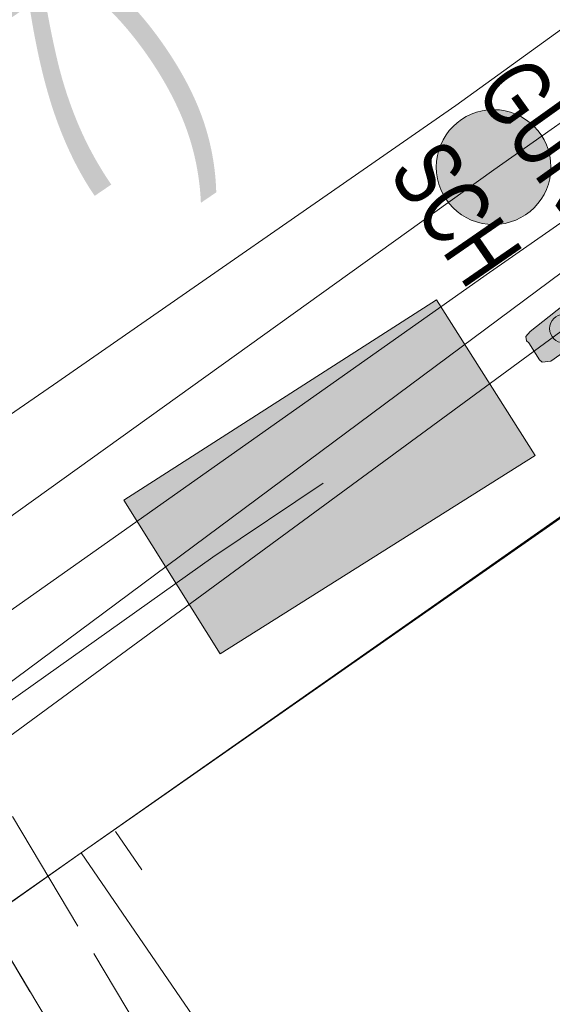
# Model space of a CAD drawing. Header units: metres. Extents: x -740 to 758, y -633 to 854.
# Tile 639 of 656: x 97.82 to 101.3, y -161.28 to -154.85. Entities that reach past the tile are written whole.
import ezdxf

# ---------------------------------------------------------------- set-up
doc = ezdxf.new("R2010")
doc.units = ezdxf.units.M
doc.header["$MEASUREMENT"] = 0
doc.linetypes.add('416_416', pattern=[0.832, 0.416, -0.416])
doc.linetypes.add('832_208', pattern=[1.04, 0.832, -0.208])
for name, color, linetype in [('Gas.LOVION', 7, 'Continuous'), ('Grundkarte.LOVION', 7, 'Continuous'), ('Strom.LOVION', 7, 'Continuous'), ('StromBemass.LOVION', 7, 'Continuous'), ('Telko.LOVION', 7, 'Continuous'), ('Wasser.LOVION', 7, 'Continuous')]:
    doc.layers.add(name, color=color, linetype=linetype)
doc.styles.add('ERSTELLTER_STIL_1', font='arial.ttf')

msp = doc.modelspace()

# ---------------------------------------------------------------- hatches: boundary and pattern name
at = {"layer": 'Strom.LOVION', "linetype": 'Continuous', "lineweight": 13}
msp.add_hatch(color=7, dxfattribs=at).paths.add_polyline_path([(101.4569, -156.6541), (101.1549, -156.8905), (101.1285, -156.9226), (101.1314, -156.9519), (101.1475, -156.9651), (101.2175, -157.0765), (101.2335, -157.0897), (101.2921, -157.084), (101.6101, -156.8608), (101.6234, -156.8447), (101.6176, -156.7862), (101.5476, -156.6748), (101.5155, -156.6484)])
at = {"layer": 'StromBemass.LOVION', "linetype": 'Continuous', "lineweight": 13}
msp.add_hatch(color=7, dxfattribs=at).paths.add_polyline_path([(101.4485, -156.9306), (101.4554, -156.9211), (101.461, -156.9108), (101.4653, -156.8999), (101.4682, -156.8885), (101.4696, -156.8769), (101.4696, -156.8652), (101.4681, -156.8535), (101.4651, -156.8422), (101.4608, -156.8313), (101.4551, -156.821), (101.4482, -156.8115), (101.4401, -156.803), (101.431, -156.7956), (101.4211, -156.7893), (101.4105, -156.7844), (101.3993, -156.7808), (101.3878, -156.7786), (101.3761, -156.7779), (101.3644, -156.7787), (101.3528, -156.7809), (101.3417, -156.7846), (101.3311, -156.7896), (101.3212, -156.7959), (101.3122, -156.8034), (101.3042, -156.812), (101.2973, -156.8215), (101.2917, -156.8318), (101.2874, -156.8427), (101.2845, -156.8541), (101.2831, -156.8658), (101.2832, -156.8775), (101.2847, -156.8891), (101.2876, -156.9005), (101.292, -156.9114), (101.2977, -156.9216), (101.3046, -156.9311), (101.3126, -156.9396), (101.3217, -156.9471), (101.3316, -156.9533), (101.3423, -156.9583), (101.3534, -156.9619), (101.365, -156.964), (101.3767, -156.9647), (101.3884, -156.964), (101.3999, -156.9617), (101.411, -156.9581), (101.4216, -156.953), (101.4315, -156.9467), (101.4405, -156.9392)])
at = {"layer": 'Telko.LOVION', "linetype": 'Continuous', "lineweight": 13}
msp.add_hatch(color=7, dxfattribs=at).paths.add_polyline_path([(100.5437, -156.6843), (98.4992, -157.9925), (99.1292, -158.9949), (101.1897, -157.6999)])
msp.add_hatch(color=7, dxfattribs=at).paths.add_polyline_path([(100.5437, -156.6843), (98.4992, -157.9925), (99.1292, -158.9949), (101.1897, -157.6999)])
at = {"layer": 'Wasser.LOVION', "linetype": 'Continuous', "lineweight": 13}
msp.add_hatch(color=7, dxfattribs=at).paths.add_polyline_path([(101.2066, -156.0553), (101.2342, -156.0171), (101.2567, -155.9757), (101.2739, -155.9319), (101.2855, -155.8862), (101.2913, -155.8395), (101.2911, -155.7924), (101.2851, -155.7457), (101.2732, -155.7001), (101.2557, -155.6564), (101.2329, -155.6152), (101.2051, -155.5772), (101.1727, -155.5429), (101.1363, -155.513), (101.0965, -155.4879), (101.0538, -155.468), (101.009, -155.4536), (100.9627, -155.4449), (100.9157, -155.4421), (100.8687, -155.4452), (100.8224, -155.4542), (100.7777, -155.4689), (100.7351, -155.4891), (100.6955, -155.5144), (100.6593, -155.5446), (100.6271, -155.579), (100.5996, -155.6172), (100.577, -155.6586), (100.5598, -155.7024), (100.5483, -155.7481), (100.5425, -155.7948), (100.5427, -155.8419), (100.5487, -155.8886), (100.5606, -155.9342), (100.578, -155.9779), (100.6009, -156.0191), (100.6287, -156.0571), (100.661, -156.0914), (100.6974, -156.1213), (100.7373, -156.1464), (100.7799, -156.1663), (100.8248, -156.1807), (100.8711, -156.1894), (100.9181, -156.1922), (100.9651, -156.1891), (101.0113, -156.1801), (101.0561, -156.1654), (101.0986, -156.1452), (101.1383, -156.1199), (101.1745, -156.0897)])

# ---------------------------------------------------------------- linework, layer by layer
at = {"layer": 'Gas.LOVION', "color": 5, "linetype": 'Continuous', "lineweight": 18}
msp.add_lwpolyline([(135.204, -132.562), (134.5018, -133.0888), (122.8021, -141.2965), (102.3757, -155.4707), (100.8674, -156.5196), (81.2086, -170.3823), (79.2933, -171.5005), (78.795, -171.8448), (74.0336, -175.4433), (59.2268, -185.7282), (52.8069, -190.1981)], dxfattribs=at)
at = {"layer": 'Grundkarte.LOVION', "color": 8, "linetype": 'Continuous', "lineweight": 18}
for points in [[(134.3069, -131.8517), (132.0965, -133.4274), (128.4703, -135.9395), (124.5478, -138.7466), (121.6163, -140.8066), (118.2129, -143.1787), (113.9356, -146.2865), (111.1889, -148.1215), (108.3102, -150.1172), (105.3087, -152.0658), (100.6709, -155.4157), (98.0413, -157.2393), (95.6874, -158.8585), (92.1897, -161.4763), (89.2697, -163.6534), (85.8455, -166.1162), (82.9461, -168.2026), (80.2466, -169.9148), (76.9752, -172.1262), (74.5099, -173.8155), (71.2592, -175.9362), (68.9731, -177.3419), (66.6399, -178.8705), (63.6383, -180.8191)], [(136.3638, -133.5422), (130.0874, -137.9686), (108.7607, -152.9105), (98.2219, -160.2954), (87.5189, -167.8146), (76.9802, -175.1995), (66.2508, -182.7508), (55.6006, -190.2057), (44.8712, -197.7571), (31.8143, -206.8955), (18.6782, -216.1304), (5.5949, -225.301), (-7.4522, -240.5861), (-16.7231, -263.6595), (-16.9871, -267.9118), (-17.6288, -276.1615)], [(136.3638, -133.5422), (130.0874, -137.9686), (108.7607, -152.9105), (98.2219, -160.2954), (87.5189, -167.8146), (76.9802, -175.1995), (66.2508, -182.7508), (55.6006, -190.2057), (44.8712, -197.7571), (31.8143, -206.8955), (18.6782, -216.1304), (5.5949, -225.301), (-7.4522, -240.5861), (-16.7231, -263.6595), (-16.9871, -267.9118), (-17.6288, -276.1615)], [(90.2277, -165.8946), (98.2219, -160.2954), (106.3011, -154.6583)], [(98.6168, -160.4046), (98.4447, -160.1554)]]:
    msp.add_lwpolyline(points, dxfattribs=at)
at = {"layer": 'Grundkarte.LOVION', "color": 253, "linetype": 'Continuous', "lineweight": 18}
msp.add_lwpolyline([(55.6006, -190.2057), (68.8441, -209.2749), (74.8436, -205.6441), (79.9464, -202.5147), (66.2508, -182.7508), (76.9802, -175.1995), (87.5189, -167.8146), (98.2219, -160.2954), (108.7607, -152.9105), (124.3648, -175.2661), (123.1396, -176.0361), (117.5328, -179.4512), (113.1833, -182.1227), (108.0541, -185.2842), (104.5956, -187.3957), (102.1981, -188.8715), (91.9076, -195.1681), (95.575, -201.8438), (103.8048, -216.7925), (89.3017, -224.7423), (87.6459, -225.6431), (86.2715, -226.3981), (68.7118, -236.036), (57.8325, -216.0558)], dxfattribs=at)
at = {"layer": 'Grundkarte.LOVION', "color": 8, "linetype": 'Continuous', "lineweight": 18}
for points in [[(98.2219, -160.2954), (108.7607, -152.9105), (124.3648, -175.2661), (123.1396, -176.0361), (117.5328, -179.4512), (113.1833, -182.1227), (109.6968, -176.9957), (107.5669, -173.9528), (100.0833, -163.0099)], [(94.2267, -177.4738), (87.5189, -167.8146), (98.2219, -160.2954), (100.0833, -163.0099), (107.5669, -173.9528), (109.6968, -176.9957), (113.1833, -182.1227), (108.0541, -185.2842), (104.5956, -187.3957), (102.1981, -188.8715), (101.9616, -188.5695)]]:
    msp.add_lwpolyline(points, close=True, dxfattribs=at)
at = {"layer": 'Strom.LOVION', "color": 1, "linetype": 'Continuous', "lineweight": 18}
msp.add_lwpolyline([(52.6768, -191.4374), (61.851, -184.3041), (65.3302, -182.1019), (68.2789, -180.2176), (83.6037, -169.3353), (90.8004, -164.3461), (101.368, -156.5002), (102.7781, -155.5052), (105.5758, -153.7391), (108.865, -151.4077), (132.5513, -134.9051), (124.1323, -123.4625)], dxfattribs=at)
at = {"layer": 'Strom.LOVION', "color": 7, "linetype": 'Continuous', "lineweight": 13}
msp.add_lwpolyline([(101.4569, -156.6541), (101.5155, -156.6484), (101.5476, -156.6748), (101.6176, -156.7862), (101.6234, -156.8447), (101.6101, -156.8608), (101.2921, -157.084), (101.2335, -157.0897), (101.2175, -157.0765), (101.1475, -156.9651), (101.1314, -156.9519), (101.1285, -156.9226), (101.1549, -156.8905)], close=True, dxfattribs=at)
at = {"layer": 'Strom.LOVION', "color": 150, "linetype": 'Continuous', "lineweight": 18}
msp.add_lwpolyline([(91.6851, -164.0231), (92.7157, -163.2278), (101.3891, -156.8676)], dxfattribs=at)
at = {"layer": 'StromBemass.LOVION', "color": 7, "linetype": 'Continuous', "lineweight": 13}
msp.add_circle((101.3764, -156.8713), 0.0934, dxfattribs=at)
at = {"layer": 'Telko.LOVION', "color": 7, "linetype": 'Continuous', "lineweight": 13}
msp.add_lwpolyline([(100.5437, -156.6843), (101.1897, -157.6999), (99.1292, -158.9949), (98.4992, -157.9925)], close=True, dxfattribs=at)
msp.add_lwpolyline([(100.5437, -156.6843), (101.1897, -157.6999), (99.1292, -158.9949), (98.4992, -157.9925)], close=True, dxfattribs=at)
at = {"layer": 'Telko.LOVION', "color": 1, "linetype": 'Continuous', "lineweight": 18}
msp.add_lwpolyline([(45.3374, -195.4209), (67.652, -180.4563), (68.2239, -179.957), (68.8818, -179.5823), (82.8205, -170.0917), (83.3602, -169.566), (83.9642, -169.0932), (99.0823, -158.3641), (99.8034, -157.8798)], dxfattribs=at)
at = {"layer": 'Wasser.LOVION', "color": 150, "linetype": 'Continuous', "lineweight": 18}
for points in [[(134.7219, -132.1658), (129.3601, -135.9708), (125.5846, -138.4679), (115.6952, -145.3903), (101.7483, -155.2513), (100.9187, -155.8348), (96.5961, -158.9323), (93.3625, -161.2286), (90.4678, -163.2111), (83.6241, -168.0329), (82.5878, -168.7696), (74.8852, -174.1778), (74.0849, -174.7585), (73.9471, -174.8606), (71.2516, -176.7645), (69.0616, -179.0032), (66.1349, -180.2056), (58.5644, -185.453), (53.8266, -188.9901), (44.6497, -195.3404)], [(96.5961, -158.9323), (96.6339, -159.0172), (96.8204, -159.4128), (99.2773, -163.5321)]]:
    msp.add_lwpolyline(points, dxfattribs=at)
at = {"layer": 'Wasser.LOVION', "color": 7, "linetype": '832_208', "lineweight": 13}
msp.add_lwpolyline([(99.6964, -163.2842), (98.8449, -163.796), (96.3881, -159.6767), (97.2395, -159.1649)], close=True, dxfattribs=at)
at = {"layer": 'Wasser.LOVION', "color": 252, "linetype": '416_416', "lineweight": 18}
msp.add_lwpolyline([(96.8204, -159.4128), (99.2773, -163.5321)], dxfattribs=at)
at = {"layer": 'Wasser.LOVION', "color": 7, "linetype": 'Continuous', "lineweight": 13}
msp.add_circle((100.9169, -155.8171), 0.375, dxfattribs=at)

# ---------------------------------------------------------------- texts
at = {"layer": 'Strom.LOVION', "color": 5, "linetype": 'Continuous', "lineweight": 18, "insert": (100.6448, -153.5188), "char_height": 0.533528, "attachment_point": 7, "rotation": 302.93551, "style": 'ERSTELLTER_STIL_1'}
msp.add_mtext('{\\A1;\\W0.72653x;4x70 AL}', dxfattribs=at)
at = {"layer": 'Strom.LOVION', "color": 7, "linetype": 'Continuous', "lineweight": 13, "attachment_point": 7, "style": 'ERSTELLTER_STIL_1'}
for s, insert, char_height, rotation in [('{\\A1;\\W0.71562x;GUR}', (100.7821, -155.3237), 0.444608, 305.49583), ('{\\A1;\\W0.71563x;SCH}', (100.2176, -155.8595), 0.444603, 304.61661)]:
    msp.add_mtext(s, dxfattribs=dict(at, insert=insert, char_height=char_height, rotation=rotation))
at = {"layer": 'Wasser.LOVION', "color": 150, "linetype": 'Continuous', "lineweight": 18, "insert": (86.6498, -164.4595), "char_height": 1.422779, "attachment_point": 7, "rotation": 34.2426, "style": 'ERSTELLTER_STIL_1'}
msp.add_mtext('{\\A1;\\W0.71927x;150 GGG BA ZM (1977)}', dxfattribs=at)

doc.saveas('drawing.dxf')
